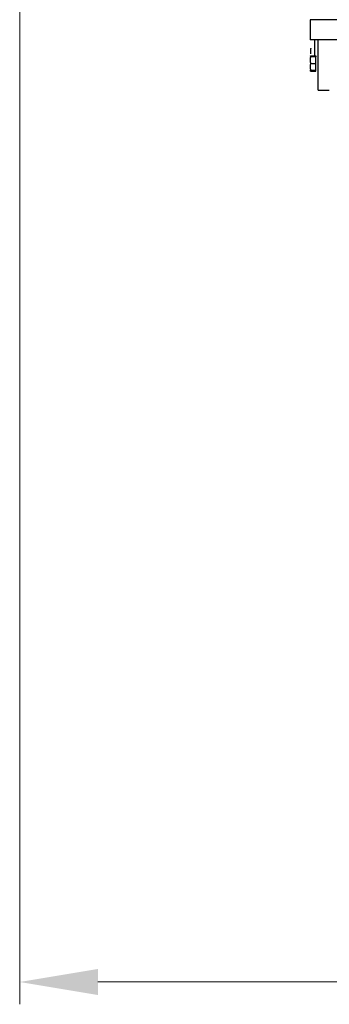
# Model space of a CAD drawing. Header units: millimetres. Extents: x 0 to 29700, y -16 to 21000.
# Tile 289 of 357: x 18213 to 18906, y 14094 to 16299. Entities that reach past the tile are written whole.
import ezdxf

# ---------------------------------------------------------------- set-up
doc = ezdxf.new("R2010")
doc.units = ezdxf.units.MM
doc.layers.add('1', color=7, linetype='Continuous', true_color=0xffffff)
doc.layers.add('254', color=7, linetype='Continuous', true_color=0xffffff)
doc.styles.add('latin_extended', font='simplex.shx')
doc.dimstyles.get("Standard").update_dxf_attribs({"dimtxt": 0.18, "dimasz": 0.18, "dimexe": 0.18, "dimexo": 0.0625, "dimgap": 0.09, "dimtad": 0, "dimtih": 1, "dimtoh": 1, "dimdec": 4, "dimzin": 0, "dimdsep": 46, "dimtxsty": 'Standard', "dimcen": 0.09, "dimadec": 0, "dimazin": 0, "dimtfac": 1, "dimtdec": 4, "dimtofl": 0, "dimtmove": 0, "dimatfit": 3, "dimfxl": 1, "dimtolj": 1, "dimtzin": 0, "dimarcsym": 0})

# ---------------------------------------------------------------- blocks, each defined once
blk = doc.blocks.new('_U4')
at = {"layer": '254', "color": 3, "linetype": 'Continuous', "lineweight": 13, "transparency": 16777216}
for p, q in [((28056.5, 18872.7), (28056.5, 14093.8)), ((18213, 16851.6), (18213, 14093.8)), ((18388, 14143.8), (27881.5, 14143.8))]:
    blk.add_line(p, q, dxfattribs=at)
at = {"layer": '254', "color": 3, "transparency": 16777216}
for points in [[(18388, 14173), (18388, 14114.6), (18213, 14143.8)], [(27881.5, 14114.6), (27881.5, 14173), (28056.5, 14143.8)]]:
    blk.add_solid(points, dxfattribs=at)
at = {"layer": 'Defpoints', "color": 0, "transparency": 16777216}
for p in [(28056.5, 18922.7), (18213, 16901.6), (28056.5, 14143.8)]:
    blk.add_point(p, dxfattribs=at)
at = {"layer": '254', "color": 2, "lineweight": 13, "transparency": 16777216, "insert": (22822.2, 14406.3), "char_height": 175, "attachment_point": 1, "style": 'latin_extended'}
blk.add_mtext('\\A1;9844', dxfattribs=at)

msp = doc.modelspace()

# ---------------------------------------------------------------- linework, layer by layer
at = {"layer": '1', "color": 2, "linetype": 'Continuous', "lineweight": 25}
for p, q in [((18935.987, 16298.803), (18862.987, 16298.803)), ((18862.987, 16298.803), (18862.987, 16253.803)), ((18942.987, 16253.803), (18862.987, 16253.803)), ((18873.487, 16218.803), (18873.487, 16253.806)), ((18880.987, 16140.803), (18880.987, 16253.832)), ((18864.387, 16235.303), (18864.387, 16234.432)), ((18864.387, 16228.803), (18864.387, 16234.432)), ((18864.226, 16218.087), (18875.887, 16218.087)), ((18875.887, 16215.861), (18864.226, 16215.861)), ((18864.387, 16223.174), (18864.387, 16228.803)), ((18864.387, 16222.303), (18864.387, 16223.174)), ((18864.387, 16222.303), (18864.387, 16223.174)), ((18875.887, 16218.087), (18875.887, 16215.861)), ((18875.887, 16200.861), (18875.887, 16215.861)), ((18864.226, 16200.861), (18875.887, 16200.861)), ((18864.226, 16185.861), (18875.887, 16185.861)), ((18875.887, 16185.861), (18875.887, 16200.861)), ((18875.887, 16183.636), (18875.887, 16185.861)), ((18864.226, 16183.636), (18875.887, 16183.636)), ((18880.987, 16140.803), (18905.986, 16140.803))]:
    msp.add_line(p, q, dxfattribs=at)
for points, knots in [([(18864.226, 16215.861), (18864.022, 16215.249), (18863.836, 16214.634), (18863.507, 16213.398), (18863.365, 16212.777), (18863.131, 16211.528), (18863.041, 16210.9), (18862.949, 16209.953), (18862.926, 16209.636), (18862.895, 16209), (18862.887, 16208.681), (18862.887, 16208.361)], [0, 0, 0, 0, 0.25, 0.25, 0.5, 0.5, 0.75, 0.75, 0.875, 0.875, 1, 1, 1, 1]), ([(18862.887, 16208.361), (18862.887, 16208.041), (18862.895, 16207.722), (18862.926, 16207.086), (18862.949, 16206.77), (18863.041, 16205.822), (18863.131, 16205.194), (18863.365, 16203.946), (18863.507, 16203.325), (18863.836, 16202.089), (18864.022, 16201.474), (18864.226, 16200.861)], [0, 0, 0, 0, 0.125, 0.125, 0.25, 0.25, 0.5, 0.5, 0.75, 0.75, 1, 1, 1, 1]), ([(18863.525, 16216.949), (18863.571, 16217.039), (18863.62, 16217.13), (18863.836, 16217.51), (18864.022, 16217.799), (18864.226, 16218.087)], [0, 0, 0, 0, 0.23718713, 0.23718713, 1, 1, 1, 1]), ([(18864.226, 16200.861), (18864.022, 16200.249), (18863.836, 16199.634), (18863.507, 16198.398), (18863.365, 16197.777), (18863.131, 16196.528), (18863.041, 16195.9), (18862.949, 16194.953), (18862.926, 16194.636), (18862.895, 16194), (18862.887, 16193.681), (18862.887, 16193.361)], [0, 0, 0, 0, 0.25, 0.25, 0.5, 0.5, 0.75, 0.75, 0.875, 0.875, 1, 1, 1, 1]), ([(18862.887, 16193.361), (18862.887, 16193.041), (18862.895, 16192.722), (18862.926, 16192.086), (18862.949, 16191.77), (18863.041, 16190.822), (18863.131, 16190.194), (18863.365, 16188.946), (18863.507, 16188.325), (18863.836, 16187.089), (18864.022, 16186.474), (18864.226, 16185.861)], [0, 0, 0, 0, 0.125, 0.125, 0.25, 0.25, 0.5, 0.5, 0.75, 0.75, 1, 1, 1, 1]), ([(18863.084, 16185.847), (18863.131, 16185.69), (18863.186, 16185.533), (18863.365, 16185.084), (18863.507, 16184.793), (18863.836, 16184.212), (18864.022, 16183.923), (18864.226, 16183.636)], [0, 0, 0, 0, 0.21003259, 0.21003259, 0.60501629, 0.60501629, 1, 1, 1, 1])]:
    msp.add_open_spline(points, degree=3, knots=knots, dxfattribs=at)
msp.add_open_spline([(18864.226, 16183.636), (18864.024, 16184.048), (18863.839, 16184.463), (18863.675, 16184.879)], degree=3, dxfattribs=at)

# ---------------------------------------------------------------- dimensions: what is measured, and where the dimension line sits
at = {"layer": '254', "color": 2, "linetype": 'Continuous', "lineweight": 13}
dim = msp.add_linear_dim(base=(28056.493, 14143.803), p1=(18212.987, 16901.584), p2=(28056.493, 18922.663), dimstyle='Standard', override={"dimscale": 50, "dimtxt": 3.5, "dimasz": 3.5, "dimexe": 1, "dimexo": 1, "dimgap": 1.75, "dimtad": 1, "dimtih": 1, "dimtoh": 0, "dimdec": 0, "dimlfac": 1, "dimzin": 8, "dimdsep": 46, "dimlunit": 2, "dimtxsty": 'latin_extended', "dimsah": 1, "dimse1": 0, "dimse2": 0, "dimsd1": 0, "dimsd2": 0, "dimclrd": 3, "dimclre": 3, "dimclrt": 2, "dimtol": 0, "dimtm": -0.1, "dimtfac": 0.714286, "dimtdec": 3, "dimtofl": 1, "dimtmove": 0, "dimtzin": 8, "dimlwd": 13, "dimlwe": 13}, dxfattribs=at)
dim.commit()
dim.dimension.update_dxf_attribs({"geometry": '_U4', "text_midpoint": (23134.74, 14143.803), "dimtype": 160})

doc.saveas('drawing.dxf')
